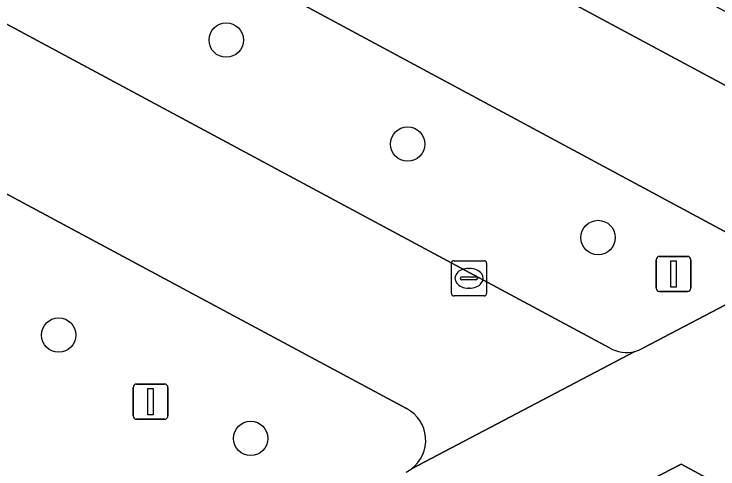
# Model space of a CAD drawing. Extents: x 159489 to 160304, y 383825 to 384531.
# Drawn here: x 159800.92 to 159820.9, y 384192.72 to 384205.63 of the extents above; entities that cross this region are included whole.
import ezdxf

# ---------------------------------------------------------------- set-up
doc = ezdxf.new("R2010")
doc.units = 0
for name, color, linetype in [('IMGEO_Boom', 7, 'Continuous'), ('IMGEO_Groenvoorziening', 7, 'Continuous'), ('IMGEO_Kolk', 7, 'Continuous'), ('IMGEO_Lichtmast', 7, 'Continuous'), ('IMGEO_Parkeervlak_gesloten', 7, 'Continuous'), ('IMGEO_Rijbaan_lokaal_gesloten', 7, 'Continuous'), ('IMGEO_Voetgangersgebied_gesloten', 7, 'Continuous'), ('IMGEO_Voetgangersgebied_open', 7, 'Continuous')]:
    doc.layers.add(name, color=color, linetype=linetype)

msp = doc.modelspace()

# ---------------------------------------------------------------- linework, layer by layer
at = {"layer": 'IMGEO_Boom'}
for centre in [(159806.94, 384204.894), (159812.092, 384201.943), (159817.5, 384199.29), (159802.183, 384196.523), (159807.634, 384193.591)]:
    msp.add_circle(centre, 0.489, dxfattribs=at)
at = {"layer": 'IMGEO_Groenvoorziening'}
for points in [[(159818.769, 384196.149), (159823.064, 384198.401), (159774.367, 384224.577)], [(159772.813, 384220.317), (159817.825, 384196.163)], [(159812.062, 384194.435), (159770.815, 384216.556)]]:
    msp.add_lwpolyline(points, dxfattribs=at)
for centre, radius, start, end in [((159818.309, 384196.954), 0.927, 238.5661, 284.6378), ((159818.329, 384196.906), 0.876, 284.1415, 300.159), ((159811.591, 384193.536), 1.015, 306.9302, 62.3641), ((159811.624, 384193.48), 0.95, 296.8673, 307.4215)]:
    msp.add_arc(centre, radius, start, end, dxfattribs=at)
at = {"layer": 'IMGEO_Kolk'}
for p, q in [((159813.334, 384197.707), (159813.334, 384198.559)), ((159813.409, 384198.633), (159814.261, 384198.633)), ((159814.335, 384198.559), (159814.335, 384197.707)), ((159813.822, 384198.413), (159813.847, 384198.413)), ((159813.593, 384198.127), (159813.593, 384198.139)), ((159814.031, 384198.09), (159813.633, 384198.09)), ((159813.636, 384198.176), (159814.034, 384198.176)), ((159814.077, 384198.139), (159814.077, 384198.127)), ((159813.845, 384197.853), (159813.82, 384197.853)), ((159814.261, 384197.633), (159813.409, 384197.633))]:
    msp.add_line(p, q, dxfattribs=at)
for points in [[(159813.334, 384197.707), (159813.334, 384198.559)], [(159813.409, 384198.633), (159814.261, 384198.633)], [(159814.335, 384198.559), (159814.335, 384197.707)], [(159814.261, 384197.633), (159813.409, 384197.633)]]:
    msp.add_lwpolyline(points, dxfattribs=at)
for centre, radius, start, end in [((159813.411, 384198.557), 0.0765, 91.552, 178.448), ((159813.411, 384198.557), 0.0765, 91.552, 178.448), ((159814.259, 384198.557), 0.0765, 1.552, 88.448), ((159814.259, 384198.557), 0.0765, 1.552, 88.448), ((159813.633, 384198.136), 0.0403, 85.8775, 175.7526), ((159813.63, 384198.126), 0.0366, 178.938, 274.7102), ((159814.034, 384198.133), 0.043, 264.8664, 352.4533), ((159814.038, 384198.138), 0.0386, 1.7309, 96.639), ((159813.411, 384197.709), 0.0765, 181.552, 268.448), ((159813.411, 384197.709), 0.0765, 181.552, 268.448), ((159814.259, 384197.709), 0.0765, 271.552, 358.448), ((159814.259, 384197.709), 0.0765, 271.552, 358.448)]:
    msp.add_arc(centre, radius, start, end, dxfattribs=at)
for centre, major_axis, ratio, start_param, end_param in [((159813.821, 384198.133), (-0.387, 0.002), 0.722429, 4.712389, 7.853982), ((159813.846, 384198.133), (-0.39, 0.002), 0.717154, 1.570796, 4.712389)]:
    msp.add_ellipse(centre, major_axis=major_axis, ratio=ratio, start_param=start_param, end_param=end_param, dxfattribs=at)
at = {"layer": 'IMGEO_Lichtmast'}
for p, q in [((159819.146, 384197.857), (159819.146, 384198.657)), ((159819.146, 384198.657), (159819.146, 384197.857)), ((159819.246, 384198.757), (159820.036, 384198.757)), ((159820.036, 384198.757), (159819.246, 384198.757)), ((159820.136, 384198.657), (159820.136, 384197.857)), ((159820.136, 384197.857), (159820.136, 384198.657)), ((159820.036, 384197.757), (159819.246, 384197.757)), ((159819.246, 384197.757), (159820.036, 384197.757)), ((159804.396, 384195.133), (159805.186, 384195.133)), ((159805.186, 384195.133), (159804.396, 384195.133)), ((159804.296, 384194.233), (159804.296, 384195.033)), ((159804.296, 384195.033), (159804.296, 384194.233)), ((159805.286, 384195.033), (159805.286, 384194.233)), ((159805.286, 384194.233), (159805.286, 384195.033)), ((159805.186, 384194.133), (159804.396, 384194.133)), ((159804.396, 384194.133), (159805.186, 384194.133))]:
    msp.add_line(p, q, dxfattribs=at)
for points in [[(159819.566, 384198.632), (159819.716, 384198.632), (159819.716, 384197.882), (159819.566, 384197.882), (159819.566, 384198.632)], [(159804.716, 384195.008), (159804.866, 384195.008), (159804.866, 384194.258), (159804.716, 384194.258), (159804.716, 384195.008)]]:
    msp.add_lwpolyline(points, dxfattribs=at)
for centre, start, end in [((159819.246, 384198.657), 90, 180), ((159819.246, 384198.657), 90, 180), ((159820.036, 384198.657), 0, 90), ((159820.036, 384198.657), 360, 90), ((159819.246, 384197.857), 180, 270), ((159819.246, 384197.857), 180, 270), ((159820.036, 384197.857), 270, 0), ((159820.036, 384197.857), 270, 0), ((159804.396, 384195.033), 90, 180), ((159804.396, 384195.033), 90, 180), ((159805.186, 384195.033), 0, 90), ((159805.186, 384195.033), 360, 90), ((159804.396, 384194.233), 180, 270), ((159804.396, 384194.233), 180, 270), ((159805.186, 384194.233), 270, 0), ((159805.186, 384194.233), 270, 0)]:
    msp.add_arc(centre, 0.1, start, end, dxfattribs=at)
at = {"layer": 'IMGEO_Parkeervlak_gesloten'}
msp.add_lwpolyline([(159811.286, 384210.982), (159810.412, 384209.355), (159829.761, 384198.968), (159830.635, 384200.595)], close=True, dxfattribs=at)
at = {"layer": 'IMGEO_Rijbaan_lokaal_gesloten'}
for points in [[(159711.716, 384258.252), (159772.562, 384225.477), (159774.367, 384224.577), (159823.064, 384198.401), (159836.881, 384190.972), (159877.443, 384169.17)], [(159888.635, 384169.463), (159880.668, 384173.736), (159870.224, 384179.343), (159869.351, 384177.716), (159864.651, 384180.238), (159854.862, 384185.494), (159850.002, 384188.102), (159850.876, 384189.729), (159846.022, 384192.335), (159845.099, 384190.617), (159840.317, 384193.232), (159841.233, 384194.906), (159830.635, 384200.595), (159829.761, 384198.968), (159810.412, 384209.355), (159811.286, 384210.982)]]:
    msp.add_lwpolyline(points, dxfattribs=at)
at = {"layer": 'IMGEO_Voetgangersgebied_gesloten'}
for points in [[(159817.825, 384196.163), (159772.813, 384220.317)], [(159770.815, 384216.556), (159812.062, 384194.435)], [(159833.84, 384189.362), (159836.881, 384190.972), (159823.064, 384198.401), (159818.769, 384196.149)], [(159818.543, 384196.057), (159812.201, 384192.725)], [(159812.201, 384192.725), (159818.543, 384196.057)]]:
    msp.add_lwpolyline(points, dxfattribs=at)
msp.add_lwpolyline([(159805.685, 384185.529), (159819.856, 384192.864), (159828.53, 384188.189), (159813.994, 384180.673), (159804.079, 384175.546), (159795.4, 384180.206)], close=True, dxfattribs=at)
for centre, radius, start, end in [((159818.309, 384196.954), 0.927, 238.5661, 284.6378), ((159818.329, 384196.906), 0.876, 284.1415, 300.159), ((159811.591, 384193.536), 1.015, 306.9302, 62.3641), ((159811.624, 384193.48), 0.95, 296.8673, 307.4215)]:
    msp.add_arc(centre, radius, start, end, dxfattribs=at)
at = {"layer": 'IMGEO_Voetgangersgebied_open'}
msp.add_lwpolyline([(159828.53, 384188.189), (159819.856, 384192.864), (159805.685, 384185.529), (159795.4, 384180.206), (159804.079, 384175.546), (159813.994, 384180.673)], close=True, dxfattribs=at)

doc.saveas('drawing.dxf')
